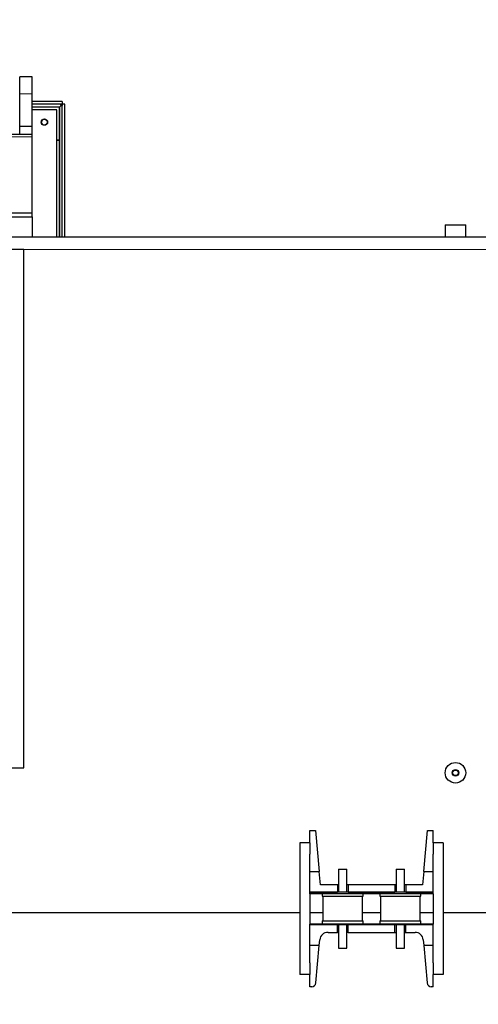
# Model space of a CAD drawing. Header units: millimetres. Extents: x 0 to 29700, y -16 to 21000.
# Tile 309 of 357: x 19961 to 20518, y 17429 to 18626. Entities that reach past the tile are written whole.
import ezdxf

# ---------------------------------------------------------------- set-up
doc = ezdxf.new("R2010")
doc.units = ezdxf.units.MM
doc.layers.add('1', color=7, linetype='Continuous', true_color=0xffffff)
doc.layers.add('254', color=7, linetype='Continuous', true_color=0xffffff)
doc.styles.add('latin_extended', font='simplex.shx')
doc.dimstyles.get("Standard").update_dxf_attribs({"dimtxt": 0.18, "dimasz": 0.18, "dimexe": 0.18, "dimexo": 0.0625, "dimgap": 0.09, "dimtad": 0, "dimtih": 1, "dimtoh": 1, "dimdec": 4, "dimzin": 0, "dimdsep": 46, "dimtxsty": 'Standard', "dimcen": 0.09, "dimadec": 0, "dimazin": 0, "dimtfac": 1, "dimtdec": 4, "dimtofl": 0, "dimtmove": 0, "dimatfit": 3, "dimfxl": 1, "dimtolj": 1, "dimtzin": 0, "dimarcsym": 0})

# ---------------------------------------------------------------- blocks, each defined once
blk = doc.blocks.new('_U4')
at = {"layer": '254', "color": 3, "linetype": 'Continuous', "lineweight": 13, "transparency": 16777216}
for p, q in [((28056.5, 18872.7), (28056.5, 14093.8)), ((18213, 16851.6), (18213, 14093.8)), ((18388, 14143.8), (27881.5, 14143.8))]:
    blk.add_line(p, q, dxfattribs=at)
at = {"layer": '254', "color": 3, "transparency": 16777216}
for points in [[(18388, 14173), (18388, 14114.6), (18213, 14143.8)], [(27881.5, 14114.6), (27881.5, 14173), (28056.5, 14143.8)]]:
    blk.add_solid(points, dxfattribs=at)
at = {"layer": 'Defpoints', "color": 0, "transparency": 16777216}
for p in [(28056.5, 18922.7), (18213, 16901.6), (28056.5, 14143.8)]:
    blk.add_point(p, dxfattribs=at)
at = {"layer": '254', "color": 2, "lineweight": 13, "transparency": 16777216, "insert": (22822.2, 14406.3), "char_height": 175, "attachment_point": 1, "style": 'latin_extended'}
blk.add_mtext('\\A1;9844', dxfattribs=at)

msp = doc.modelspace()

# ---------------------------------------------------------------- linework, layer by layer
at = {"layer": '1', "color": 2, "linetype": 'Continuous', "lineweight": 25}
for p, q in [((19960.987, 18535.755), (19960.987, 18556.303)), ((19975.987, 18556.303), (19960.987, 18556.303)), ((19975.987, 18535.755), (19975.987, 18556.303)), ((19960.987, 18496.303), (19960.987, 18535.755)), ((19975.987, 18496.303), (19975.987, 18535.755)), ((20008.987, 18519.303), (19975.979, 18519.303)), ((20012.785, 18526.303), (19975.981, 18526.303)), ((20012.785, 18523.103), (19975.981, 18523.103)), ((20008.987, 18519.303), (20008.987, 18479.303)), ((20011.296, 18521.614), (20009.787, 18520.103)), ((20011.298, 18521.613), (20009.787, 18520.103)), ((20011.861, 18521.293), (20011.92, 18521.293)), ((20012.785, 18523.103), (20012.651, 18522.97)), ((20012.787, 18523.101), (20012.653, 18522.968)), ((20012.785, 18526.303), (20012.785, 18523.103)), ((20012.787, 18361.3), (20012.787, 18523.101)), ((20015.987, 18523.101), (20012.787, 18523.101)), ((20015.987, 18361.3), (20015.987, 18523.101)), ((20005.987, 18516.303), (19975.977, 18516.303)), ((20005.987, 18361.3), (20005.987, 18516.303)), ((19960.987, 18486.303), (19960.987, 18496.303)), ((19960.987, 18496.303), (19975.987, 18496.303)), ((19975.987, 18486.303), (19975.987, 18496.303)), ((19975.987, 18486.303), (19523.978, 18486.303)), ((19975.987, 18483.609), (19975.987, 18486.303)), ((19975.987, 18390.501), (19975.987, 18483.609)), ((20008.987, 18479.303), (20005.983, 18479.303)), ((20005.987, 18479.303), (20008.987, 18479.303)), ((20008.987, 18479.303), (20008.987, 18361.297)), ((19975.987, 18390.501), (19823.481, 18390.501)), ((19823.481, 18386.303), (19975.987, 18386.303)), ((19975.987, 18386.303), (19975.987, 18390.501)), ((19975.987, 18386.303), (19975.987, 18361.298)), ((20477.987, 18376.303), (20502.987, 18376.303)), ((20477.987, 18376.303), (20477.987, 18361.303)), ((20502.987, 18361.303), (20502.987, 18376.303)), ((20572.469, 18361.303), (19012.992, 18361.303)), ((19965.987, 18346.303), (19055.987, 18346.303)), ((19965.987, 17716.303), (19965.987, 18346.303)), ((19055.987, 17716.303), (19965.987, 17716.303)), ((20313.487, 17640.303), (20320.487, 17640.303)), ((20313.487, 17625.302), (20313.487, 17640.303)), ((20320.487, 17640.303), (20325.032, 17590.303)), ((20451.941, 17590.303), (20456.487, 17640.303)), ((20456.487, 17640.303), (20463.487, 17640.303)), ((20463.487, 17625.302), (20463.487, 17640.303)), ((20301.487, 17625.303), (20301.487, 17465.303)), ((20313.487, 17625.303), (20301.487, 17625.303)), ((20313.487, 17625.303), (20313.487, 17611.303)), ((20475.487, 17625.303), (20463.487, 17625.303)), ((20463.487, 17625.303), (20463.487, 17611.303)), ((20475.487, 17625.303), (20475.487, 17465.303)), ((20313.487, 17590.303), (20313.487, 17611.304)), ((20323.409, 17610.453), (20323.2, 17610.453)), ((20453.773, 17610.453), (20453.579, 17610.453)), ((20463.487, 17590.303), (20463.487, 17611.303)), ((20313.487, 17590.303), (20325.032, 17590.303)), ((20313.487, 17565.303), (20313.487, 17590.303)), ((20326.487, 17574.303), (20325.032, 17590.303)), ((20348.487, 17593.303), (20353.487, 17593.303)), ((20348.487, 17593.303), (20348.487, 17565.303)), ((20353.487, 17593.303), (20358.487, 17593.303)), ((20358.487, 17565.303), (20358.487, 17593.303)), ((20418.487, 17593.303), (20423.487, 17593.303)), ((20418.487, 17593.303), (20418.487, 17565.303)), ((20423.487, 17593.303), (20428.487, 17593.303)), ((20428.487, 17565.303), (20428.487, 17593.303)), ((20451.941, 17590.303), (20450.487, 17574.303)), ((20451.941, 17590.303), (20463.487, 17590.303)), ((20463.487, 17565.303), (20463.487, 17590.303)), ((20346.987, 17574.303), (20326.487, 17574.303)), ((20348.487, 17574.303), (20346.987, 17574.303)), ((20346.987, 17574.303), (20346.987, 17565.303)), ((20359.987, 17574.303), (20358.487, 17574.303)), ((20359.987, 17574.303), (20359.987, 17565.303)), ((20416.987, 17574.303), (20359.987, 17574.303)), ((20416.987, 17574.303), (20416.987, 17565.303)), ((20418.487, 17574.303), (20416.987, 17574.303)), ((20429.987, 17574.303), (20428.487, 17574.303)), ((20429.987, 17574.303), (20429.987, 17565.303)), ((20450.487, 17574.303), (20429.987, 17574.303)), ((20313.487, 17565.303), (20346.987, 17565.303)), ((20313.487, 17563.303), (20313.487, 17565.303)), ((20463.487, 17565.303), (20313.487, 17565.303)), ((20463.487, 17563.303), (20313.487, 17563.303)), ((20313.487, 17563.303), (20313.487, 17526.303)), ((20328.487, 17563.303), (20328.487, 17560.303)), ((20328.487, 17560.303), (20353.487, 17560.303)), ((20329.487, 17560.303), (20329.487, 17530.303)), ((20353.487, 17560.303), (20378.487, 17560.303)), ((20359.987, 17565.303), (20416.987, 17565.303)), ((20377.487, 17530.303), (20377.487, 17560.303)), ((20378.487, 17560.303), (20378.487, 17563.303)), ((20398.487, 17563.303), (20398.487, 17560.303)), ((20398.487, 17560.303), (20423.487, 17560.303)), ((20399.487, 17560.303), (20399.487, 17530.303)), ((20423.487, 17560.303), (20448.487, 17560.303)), ((20429.987, 17565.303), (20463.487, 17565.303)), ((20447.487, 17530.303), (20447.487, 17560.303)), ((20448.487, 17560.303), (20448.487, 17563.303)), ((20463.487, 17563.303), (20463.487, 17565.303)), ((20463.487, 17563.303), (20463.487, 17526.303)), ((19253.002, 17540.303), (20301.469, 17540.303)), ((20313.477, 17540.303), (20329.477, 17540.303)), ((20377.479, 17540.303), (20399.47, 17540.303)), ((20447.472, 17540.303), (20463.473, 17540.303)), ((20475.48, 17540.303), (20631.986, 17540.303)), ((20463.487, 17526.303), (20313.487, 17526.303)), ((20313.487, 17525.303), (20313.487, 17526.303)), ((20346.987, 17525.303), (20313.487, 17525.303)), ((20313.487, 17500.303), (20313.487, 17525.303)), ((20463.487, 17525.303), (20313.487, 17525.303)), ((20328.487, 17530.303), (20353.487, 17530.303)), ((20328.487, 17530.303), (20328.487, 17526.303)), ((20346.987, 17516.303), (20346.987, 17525.303)), ((20348.487, 17525.303), (20348.487, 17497.303)), ((20353.487, 17530.303), (20378.487, 17530.303)), ((20358.487, 17497.303), (20358.487, 17525.303)), ((20359.987, 17516.303), (20359.987, 17525.303)), ((20416.987, 17525.303), (20359.987, 17525.303)), ((20378.487, 17526.303), (20378.487, 17530.303)), ((20398.487, 17530.303), (20423.487, 17530.303)), ((20398.487, 17530.303), (20398.487, 17526.303)), ((20416.987, 17516.303), (20416.987, 17525.303)), ((20418.487, 17525.303), (20418.487, 17497.303)), ((20423.487, 17530.303), (20448.487, 17530.303)), ((20428.487, 17497.303), (20428.487, 17525.303)), ((20429.987, 17516.303), (20429.987, 17525.303)), ((20463.487, 17525.303), (20429.987, 17525.303)), ((20448.487, 17526.303), (20448.487, 17530.303)), ((20463.487, 17525.303), (20463.487, 17526.303)), ((20463.487, 17500.303), (20463.487, 17525.303)), ((20335.619, 17516.303), (20346.987, 17516.303)), ((20348.487, 17516.303), (20346.987, 17516.303)), ((20359.987, 17516.303), (20358.487, 17516.303)), ((20359.987, 17516.303), (20416.987, 17516.303)), ((20416.987, 17516.303), (20418.487, 17516.303)), ((20428.487, 17516.303), (20429.987, 17516.303)), ((20429.987, 17516.303), (20441.354, 17516.303)), ((20325.032, 17500.303), (20313.487, 17500.303)), ((20313.487, 17479.431), (20313.487, 17500.303)), ((20320.9, 17454.851), (20325.032, 17500.303)), ((20325.032, 17500.303), (20325.66, 17507.209)), ((20451.313, 17507.209), (20451.941, 17500.303)), ((20451.941, 17500.303), (20456.073, 17454.851)), ((20463.487, 17500.303), (20451.941, 17500.303)), ((20463.487, 17479.431), (20463.487, 17500.303)), ((20348.487, 17497.303), (20353.487, 17497.303)), ((20353.487, 17497.303), (20358.487, 17497.303)), ((20418.487, 17497.303), (20423.487, 17497.303)), ((20423.487, 17497.303), (20428.487, 17497.303)), ((20313.487, 17479.433), (20313.487, 17465.303)), ((20323.2, 17480.153), (20323.394, 17480.153)), ((20453.565, 17480.153), (20453.773, 17480.153)), ((20463.487, 17479.433), (20463.487, 17465.303)), ((20313.487, 17465.303), (20301.487, 17465.303)), ((20313.487, 17450.303), (20313.487, 17465.303)), ((20463.487, 17450.303), (20463.487, 17465.303)), ((20475.487, 17465.303), (20463.487, 17465.303)), ((20315.921, 17450.303), (20313.487, 17450.303)), ((20463.487, 17450.303), (20461.053, 17450.303))]:
    msp.add_line(p, q, dxfattribs=at)
at = {"layer": '1', "color": 4, "linetype": 'Continuous', "lineweight": 13}
for p, q in [((19960.987, 18535.755), (19975.987, 18535.755)), ((19975.977, 18520.103), (20009.787, 18520.103)), ((20009.787, 18520.103), (20009.787, 18361.289)), ((19975.987, 18483.609), (19523.978, 18483.609)), ((20587.977, 18346.303), (19965.975, 18346.303))]:
    msp.add_line(p, q, dxfattribs=at)
at = {"layer": '1', "color": 2, "linetype": 'Continuous', "lineweight": 25}
for centre, radius in [((19990.987, 18501.303), 3.88), ((19990.987, 18501.303), 3.492), ((20490.487, 17710.303), 12.5), ((20490.487, 17710.303), 4), ((20490.487, 17710.303), 3.4)]:
    msp.add_circle(centre, radius, dxfattribs=at)
for centre, radius, start, end in [((20335.619, 17506.303), 10, 90, 174.805571), ((20441.354, 17506.303), 10, 5.194429, 90), ((20315.921, 17455.303), 5, 270, 354.805571), ((20461.053, 17455.303), 5, 185.194429, 270)]:
    msp.add_arc(centre, radius, start, end, dxfattribs=at)
for points, knots in [([(20011.296, 18521.614), (20011.292, 18521.619), (20011.283, 18521.627), (20011.27, 18521.641), (20011.257, 18521.654), (20011.244, 18521.668), (20011.232, 18521.681), (20011.22, 18521.694), (20011.208, 18521.708), (20011.196, 18521.721), (20011.185, 18521.735), (20011.174, 18521.748), (20011.163, 18521.762), (20011.153, 18521.775), (20011.143, 18521.789), (20011.133, 18521.802), (20011.123, 18521.816), (20011.114, 18521.829), (20011.105, 18521.843), (20011.096, 18521.856), (20011.087, 18521.87), (20011.079, 18521.883), (20011.059, 18521.918), (20011.03, 18521.974), (20011, 18522.05), (20010.981, 18522.125), (20010.971, 18522.198), (20010.972, 18522.269), (20010.984, 18522.337), (20011.007, 18522.403), (20011.043, 18522.471), (20011.094, 18522.539), (20011.163, 18522.606), (20011.256, 18522.674), (20011.38, 18522.742), (20011.533, 18522.802), (20011.701, 18522.852), (20011.848, 18522.884), (20011.97, 18522.905), (20012.063, 18522.92), (20012.158, 18522.932), (20012.237, 18522.941), (20012.298, 18522.947), (20012.342, 18522.95), (20012.386, 18522.954), (20012.429, 18522.957), (20012.473, 18522.96), (20012.518, 18522.963), (20012.562, 18522.965), (20012.606, 18522.968), (20012.636, 18522.969), (20012.651, 18522.97)], [0, 0, 0, 0, 0.00630317, 0.01256582, 0.01878896, 0.02497359, 0.03112077, 0.03723154, 0.04330699, 0.04934822, 0.05535633, 0.06133246, 0.06727777, 0.07319342, 0.0790806, 0.08494052, 0.09077439, 0.09658346, 0.10236898, 0.10813222, 0.11387446, 0.11959701, 0.12530117, 0.15785932, 0.18947263, 0.22043542, 0.25106078, 0.28178998, 0.31268756, 0.34408856, 0.37631232, 0.41669802, 0.45828819, 0.50153166, 0.5627116, 0.62647767, 0.68791446, 0.75095955, 0.78193437, 0.81297716, 0.84414539, 0.87549582, 0.88936851, 0.90322035, 0.91705607, 0.93088046, 0.94469831, 0.95851439, 0.97233351, 0.98616045, 1, 1, 1, 1]), ([(20011.296, 18521.614), (20011.304, 18521.621), (20011.318, 18521.636), (20011.34, 18521.658), (20011.363, 18521.681), (20011.386, 18521.704), (20011.409, 18521.727), (20011.433, 18521.751), (20011.458, 18521.776), (20011.482, 18521.8), (20011.507, 18521.825), (20011.533, 18521.851), (20011.559, 18521.876), (20011.585, 18521.902), (20011.611, 18521.929), (20011.638, 18521.956), (20011.672, 18521.99), (20011.715, 18522.033), (20011.766, 18522.084), (20011.819, 18522.137), (20011.873, 18522.192), (20011.93, 18522.248), (20011.967, 18522.286), (20011.987, 18522.305)], [0, 0, 0, 0, 0.02719254, 0.05526593, 0.08421975, 0.11405337, 0.14476604, 0.17635681, 0.20882464, 0.2421683, 0.27638645, 0.3114776, 0.34744014, 0.38427237, 0.42197392, 0.4605442, 0.49998203, 0.57318724, 0.65045177, 0.73177204, 0.81714231, 0.90655482, 1, 1, 1, 1]), ([(20012.653, 18522.968), (20012.653, 18522.96), (20012.652, 18522.944), (20012.651, 18522.921), (20012.65, 18522.898), (20012.649, 18522.875), (20012.647, 18522.852), (20012.646, 18522.829), (20012.645, 18522.806), (20012.643, 18522.783), (20012.642, 18522.761), (20012.64, 18522.738), (20012.638, 18522.715), (20012.637, 18522.693), (20012.635, 18522.67), (20012.633, 18522.648), (20012.631, 18522.626), (20012.629, 18522.604), (20012.627, 18522.582), (20012.625, 18522.56), (20012.622, 18522.538), (20012.62, 18522.516), (20012.617, 18522.494), (20012.615, 18522.472), (20012.612, 18522.451), (20012.609, 18522.429), (20012.607, 18522.408), (20012.604, 18522.386), (20012.601, 18522.365), (20012.597, 18522.344), (20012.594, 18522.322), (20012.591, 18522.301), (20012.587, 18522.28), (20012.584, 18522.259), (20012.58, 18522.238), (20012.576, 18522.218), (20012.568, 18522.173), (20012.554, 18522.106), (20012.534, 18522.018), (20012.511, 18521.934), (20012.476, 18521.825), (20012.425, 18521.697), (20012.35, 18521.558), (20012.259, 18521.442), (20012.168, 18521.366), (20012.087, 18521.324), (20012.021, 18521.301), (20011.952, 18521.289), (20011.881, 18521.288), (20011.808, 18521.297), (20011.734, 18521.317), (20011.658, 18521.346), (20011.598, 18521.377), (20011.555, 18521.403), (20011.529, 18521.419), (20011.503, 18521.437), (20011.477, 18521.455), (20011.451, 18521.475), (20011.425, 18521.495), (20011.4, 18521.517), (20011.374, 18521.539), (20011.348, 18521.563), (20011.323, 18521.587), (20011.306, 18521.604), (20011.298, 18521.613)], [0, 0, 0, 0, 0.00722159, 0.01442938, 0.021624, 0.0288061, 0.03597631, 0.04313528, 0.05028367, 0.05742212, 0.06455129, 0.07167183, 0.07878441, 0.08588969, 0.09298832, 0.10008099, 0.10716835, 0.11425107, 0.12132982, 0.12840529, 0.13547813, 0.14254902, 0.14961863, 0.15668764, 0.16375673, 0.17082656, 0.17789782, 0.18497117, 0.19204729, 0.19912684, 0.20621051, 0.21329896, 0.22039286, 0.22749288, 0.23459968, 0.24171392, 0.24883628, 0.28059484, 0.31188547, 0.34277658, 0.37333928, 0.43709244, 0.49832917, 0.56249611, 0.6235752, 0.65578494, 0.68721446, 0.7181844, 0.74902974, 0.77960898, 0.81050668, 0.84203708, 0.87449607, 0.88545053, 0.89647041, 0.90756463, 0.91874192, 0.93001084, 0.94137974, 0.95285672, 0.9644497, 0.97616633, 0.98801404, 1, 1, 1, 1])]:
    msp.add_open_spline(points, degree=3, knots=knots, dxfattribs=at)
msp.add_open_spline([(20011.298, 18521.613), (20011.486, 18521.801), (20011.813, 18522.129), (20011.988, 18522.303)], degree=2, dxfattribs=at)

# ---------------------------------------------------------------- dimensions: what is measured, and where the dimension line sits
at = {"layer": '254', "color": 2, "linetype": 'Continuous', "lineweight": 13}
dim = msp.add_linear_dim(base=(28056.493, 14143.803), p1=(18212.987, 16901.584), p2=(28056.493, 18922.663), dimstyle='Standard', override={"dimscale": 50, "dimtxt": 3.5, "dimasz": 3.5, "dimexe": 1, "dimexo": 1, "dimgap": 1.75, "dimtad": 1, "dimtih": 1, "dimtoh": 0, "dimdec": 0, "dimlfac": 1, "dimzin": 8, "dimdsep": 46, "dimlunit": 2, "dimtxsty": 'latin_extended', "dimsah": 1, "dimse1": 0, "dimse2": 0, "dimsd1": 0, "dimsd2": 0, "dimclrd": 3, "dimclre": 3, "dimclrt": 2, "dimtol": 0, "dimtm": -0.1, "dimtfac": 0.714286, "dimtdec": 3, "dimtofl": 1, "dimtmove": 0, "dimtzin": 8, "dimlwd": 13, "dimlwe": 13}, dxfattribs=at)
dim.commit()
dim.dimension.update_dxf_attribs({"geometry": '_U4', "text_midpoint": (23134.74, 14143.803), "dimtype": 160})

doc.saveas('drawing.dxf')
